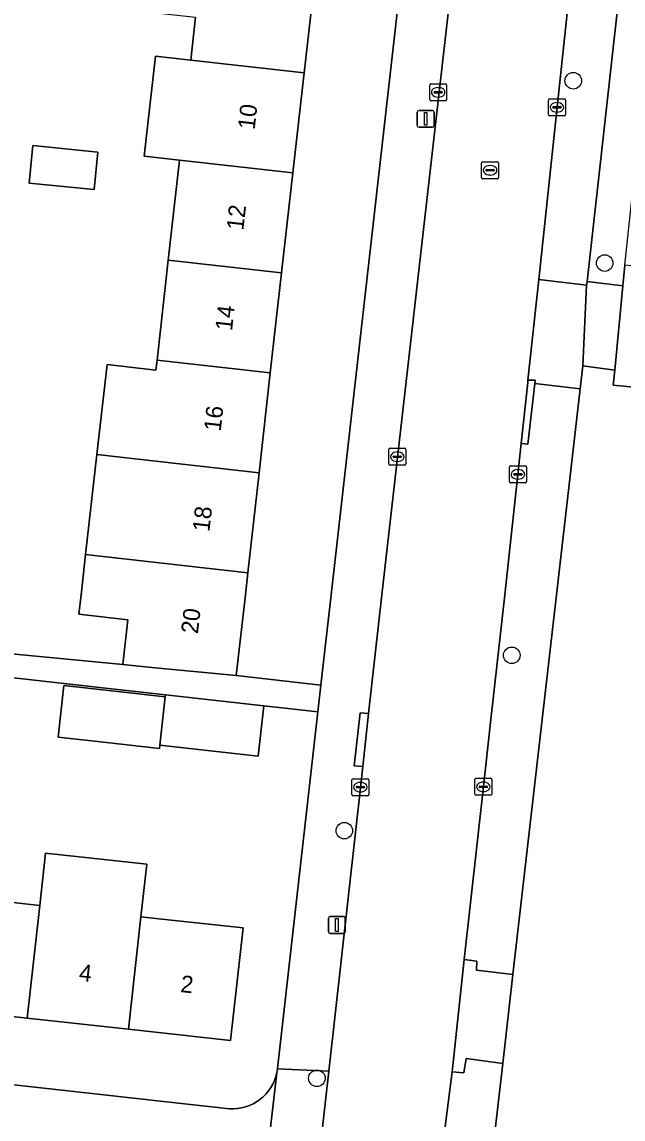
# Model space of a CAD drawing. Extents: x 161928 to 163071, y 386474 to 387428.
# Drawn here: x 162820.2 to 162855.6, y 387219.1 to 387283.8 of the extents above; entities that cross this region are included whole.
import ezdxf

# ---------------------------------------------------------------- set-up
doc = ezdxf.new("R2010")
doc.units = 0
for name, color, linetype in [('IMGEO_Boom', 7, 'Continuous'), ('IMGEO_Erf', 7, 'Continuous'), ('IMGEO_Groenvoorziening', 7, 'Continuous'), ('IMGEO_Haag', 7, 'Continuous'), ('IMGEO_Kolk', 7, 'Continuous'), ('IMGEO_Lichtmast', 7, 'Continuous'), ('IMGEO_Pand', 7, 'Continuous'), ('IMGEO_Pand_nummerreeks', 7, 'Continuous'), ('IMGEO_Rijbaan_lokaal_open', 7, 'Continuous'), ('IMGEO_Rioolput', 7, 'Continuous'), ('IMGEO_Voetpad_open', 7, 'Continuous')]:
    doc.layers.add(name, color=color, linetype=linetype)

msp = doc.modelspace()

# ---------------------------------------------------------------- linework, layer by layer
at = {"layer": 'IMGEO_Boom'}
for centre in [(162852.71, 387280.296), (162854.562, 387269.55), (162849.087, 387246.431), (162839.221, 387236.095), (162837.608, 387221.505)]:
    msp.add_circle(centre, 0.489, dxfattribs=at)
at = {"layer": 'IMGEO_Erf'}
for points in [[(162844.547, 387303.915), (162839.522, 387304.484), (162838.841, 387298.433), (162838.177, 387292.54), (162837.514, 387286.647), (162836.85, 387280.754), (162836.187, 387274.862), (162835.524, 387268.969), (162834.86, 387263.076), (162834.197, 387257.183), (162833.533, 387251.29), (162833.388, 387250), (162832.852, 387245.24), (162837.84, 387244.675), (162838.443, 387250)], [(162824.705, 387276.091), (162824.488, 387273.889), (162820.654, 387274.266), (162820.871, 387276.469)]]:
    msp.add_lwpolyline(points, close=True, dxfattribs=at)
for points in [[(162812.007, 387247.25), (162826.165, 387245.885), (162826.462, 387248.528), (162823.581, 387248.852), (162823.71, 387250), (162823.976, 387252.366), (162824.639, 387258.259), (162825.236, 387263.562), (162828.118, 387263.238), (162828.184, 387263.828), (162828.848, 387269.721), (162829.51, 387275.609), (162827.424, 387275.844), (162828.087, 387281.736), (162830.174, 387281.506), (162830.458, 387284.032)], [(162858.885, 387261.977), (162855.058, 387262.356), (162855.159, 387263.246), (162853.282, 387263.5), (162853.122, 387262.143), (162851.726, 387250), (162849.153, 387227.625), (162848.558, 387222.381), (162848.037, 387217.794)], [(162793.251, 387224.063), (162832.458, 387219.709), (162832.697, 387219.704), (162832.935, 387219.72), (162833.171, 387219.758), (162833.403, 387219.817), (162833.629, 387219.896), (162833.846, 387219.995), (162834.054, 387220.113), (162834.251, 387220.249), (162834.434, 387220.402), (162834.603, 387220.57), (162834.757, 387220.754), (162834.893, 387220.95), (162835.012, 387221.158), (162835.111, 387221.375), (162835.19, 387221.6), (162835.249, 387221.832), (162835.288, 387222.068), (162835.303, 387222.262), (162837.661, 387243.097), (162834.477, 387243.457), (162834.143, 387240.479), (162828.352, 387241.127), (162828.332, 387240.946), (162825.027, 387241.316), (162822.36, 387241.615), (162822.7, 387244.649), (162828.667, 387243.981), (162828.681, 387244.105), (162825.153, 387244.5), (162798.765, 387247.464)], [(162803.581, 387235.479), (162809.545, 387234.819), (162809.567, 387235.017), (162815.53, 387234.358), (162815.308, 387232.344), (162821.271, 387231.685), (162821.612, 387234.772), (162827.576, 387234.113), (162827.235, 387231.025), (162828.286, 387230.909), (162833.255, 387230.36), (162832.521, 387223.723), (162826.502, 387224.388), (162820.538, 387225.048), (162814.575, 387225.707), (162808.611, 387226.366), (162802.646, 387227.026), (162796.629, 387227.691), (162796.85, 387229.672), (162790.793, 387230.34), (162790.428, 387227.239)]]:
    msp.add_lwpolyline(points, dxfattribs=at)
at = {"layer": 'IMGEO_Groenvoorziening'}
msp.add_lwpolyline([(162856.772, 387297.597), (162853.531, 387268.468), (162855.629, 387268.214), (162855.758, 387269.423), (162858.656, 387296.671), (162861.768, 387325.653), (162861.591, 387325.652), (162861.414, 387325.635), (162861.24, 387325.603), (162861.069, 387325.555), (162860.903, 387325.492), (162860.743, 387325.414), (162860.591, 387325.323), (162860.448, 387325.218), (162860.315, 387325.101), (162860.193, 387324.972), (162860.082, 387324.833), (162859.985, 387324.685), (162859.901, 387324.529), (162859.832, 387324.365), (162859.777, 387324.197), (162859.738, 387324.024), (162859.713, 387323.839)], close=True, dxfattribs=at)
at = {"layer": 'IMGEO_Haag'}
msp.add_lwpolyline([(162856.772, 387297.597), (162853.531, 387268.468), (162855.629, 387268.214), (162855.758, 387269.423), (162858.656, 387296.671), (162861.768, 387325.653), (162861.591, 387325.652), (162861.414, 387325.635), (162861.24, 387325.603), (162861.069, 387325.555), (162860.903, 387325.492), (162860.743, 387325.414), (162860.591, 387325.323), (162860.448, 387325.218), (162860.315, 387325.101), (162860.193, 387324.972), (162860.082, 387324.833), (162859.985, 387324.685), (162859.901, 387324.529), (162859.832, 387324.365), (162859.777, 387324.197), (162859.738, 387324.024), (162859.713, 387323.839)], close=True, dxfattribs=at)
at = {"layer": 'IMGEO_Kolk'}
for p, q in [((162844.25, 387279.188), (162844.25, 387280.04)), ((162844.325, 387280.114), (162845.177, 387280.114)), ((162845.251, 387280.04), (162845.251, 387279.188)), ((162844.509, 387279.608), (162844.509, 387279.62)), ((162844.947, 387279.571), (162844.549, 387279.571)), ((162844.552, 387279.657), (162844.95, 387279.657)), ((162844.761, 387279.334), (162844.736, 387279.334)), ((162844.738, 387279.894), (162844.763, 387279.894)), ((162844.993, 387279.62), (162844.993, 387279.608)), ((162845.177, 387279.114), (162844.325, 387279.114)), ((162851.254, 387278.3), (162851.254, 387279.152)), ((162851.329, 387279.226), (162852.181, 387279.226)), ((162851.513, 387278.72), (162851.513, 387278.732)), ((162851.951, 387278.683), (162851.553, 387278.683)), ((162851.556, 387278.769), (162851.954, 387278.769)), ((162851.742, 387279.006), (162851.767, 387279.006)), ((162851.997, 387278.732), (162851.997, 387278.72)), ((162852.255, 387279.152), (162852.255, 387278.3)), ((162852.181, 387278.226), (162851.329, 387278.226)), ((162851.765, 387278.446), (162851.74, 387278.446)), ((162841.916, 387258.634), (162842.768, 387258.634)), ((162841.841, 387257.708), (162841.841, 387258.56)), ((162842.1, 387258.128), (162842.1, 387258.14)), ((162842.538, 387258.091), (162842.14, 387258.091)), ((162842.143, 387258.177), (162842.541, 387258.177)), ((162842.329, 387258.414), (162842.354, 387258.414)), ((162842.584, 387258.14), (162842.584, 387258.128)), ((162842.842, 387258.56), (162842.842, 387257.708)), ((162842.768, 387257.634), (162841.916, 387257.634)), ((162842.352, 387257.854), (162842.327, 387257.854)), ((162848.949, 387256.668), (162848.949, 387257.52)), ((162849.024, 387257.594), (162849.876, 387257.594)), ((162849.437, 387257.374), (162849.462, 387257.374)), ((162849.95, 387257.52), (162849.95, 387256.668)), ((162849.208, 387257.088), (162849.208, 387257.1)), ((162849.646, 387257.051), (162849.248, 387257.051)), ((162849.251, 387257.137), (162849.649, 387257.137)), ((162849.46, 387256.814), (162849.435, 387256.814)), ((162849.692, 387257.1), (162849.692, 387257.088)), ((162849.876, 387256.594), (162849.024, 387256.594)), ((162839.667, 387238.232), (162839.667, 387239.084)), ((162839.742, 387239.158), (162840.594, 387239.158)), ((162839.926, 387238.652), (162839.926, 387238.664)), ((162840.364, 387238.615), (162839.966, 387238.615)), ((162839.969, 387238.701), (162840.367, 387238.701)), ((162840.155, 387238.938), (162840.18, 387238.938)), ((162840.41, 387238.664), (162840.41, 387238.652)), ((162840.668, 387239.084), (162840.668, 387238.232)), ((162846.913, 387238.255), (162846.913, 387239.107)), ((162846.988, 387239.181), (162847.84, 387239.181)), ((162847.172, 387238.675), (162847.172, 387238.687)), ((162847.61, 387238.638), (162847.212, 387238.638)), ((162847.215, 387238.724), (162847.613, 387238.724)), ((162847.401, 387238.961), (162847.426, 387238.961)), ((162847.656, 387238.687), (162847.656, 387238.675)), ((162847.914, 387239.107), (162847.914, 387238.255)), ((162840.594, 387238.158), (162839.742, 387238.158)), ((162840.178, 387238.378), (162840.153, 387238.378)), ((162847.84, 387238.181), (162846.988, 387238.181)), ((162847.424, 387238.401), (162847.399, 387238.401))]:
    msp.add_line(p, q, dxfattribs=at)
for points in [[(162844.25, 387279.188), (162844.25, 387280.04)], [(162844.325, 387280.114), (162845.177, 387280.114)], [(162845.251, 387280.04), (162845.251, 387279.188)], [(162845.177, 387279.114), (162844.325, 387279.114)], [(162851.254, 387278.3), (162851.254, 387279.152)], [(162851.329, 387279.226), (162852.181, 387279.226)], [(162852.255, 387279.152), (162852.255, 387278.3)], [(162852.181, 387278.226), (162851.329, 387278.226)], [(162841.916, 387258.634), (162842.768, 387258.634)], [(162841.841, 387257.708), (162841.841, 387258.56)], [(162842.842, 387258.56), (162842.842, 387257.708)], [(162842.768, 387257.634), (162841.916, 387257.634)], [(162848.949, 387256.668), (162848.949, 387257.52)], [(162849.024, 387257.594), (162849.876, 387257.594)], [(162849.95, 387257.52), (162849.95, 387256.668)], [(162849.876, 387256.594), (162849.024, 387256.594)], [(162839.667, 387238.232), (162839.667, 387239.084)], [(162839.742, 387239.158), (162840.594, 387239.158)], [(162840.668, 387239.084), (162840.668, 387238.232)], [(162846.913, 387238.255), (162846.913, 387239.107)], [(162846.988, 387239.181), (162847.84, 387239.181)], [(162847.914, 387239.107), (162847.914, 387238.255)], [(162840.594, 387238.158), (162839.742, 387238.158)], [(162847.84, 387238.181), (162846.988, 387238.181)]]:
    msp.add_lwpolyline(points, dxfattribs=at)
for centre, radius, start, end in [((162844.327, 387280.038), 0.0765, 91.55205, 178.44795), ((162844.327, 387280.038), 0.0765, 91.55205, 178.44795), ((162845.175, 387280.038), 0.0765, 1.55205, 88.44795), ((162845.175, 387280.038), 0.0765, 1.55205, 88.44795), ((162844.549, 387279.617), 0.0403, 85.87752, 175.75265), ((162844.546, 387279.607), 0.0366, 178.93798, 274.71019), ((162844.95, 387279.614), 0.043, 264.86636, 352.45326), ((162844.954, 387279.619), 0.0386, 1.73085, 96.63898), ((162844.327, 387279.19), 0.0765, 181.55205, 268.44795), ((162844.327, 387279.19), 0.0765, 181.55205, 268.44795), ((162845.175, 387279.19), 0.0765, 271.55205, 358.44795), ((162845.175, 387279.19), 0.0765, 271.55205, 358.44795), ((162851.331, 387279.15), 0.0765, 91.55205, 178.44795), ((162851.331, 387279.15), 0.0765, 91.55205, 178.44795), ((162851.553, 387278.729), 0.0403, 85.87752, 175.75265), ((162851.55, 387278.719), 0.0366, 178.93798, 274.71019), ((162851.954, 387278.726), 0.043, 264.86636, 352.45326), ((162851.958, 387278.731), 0.0386, 1.73085, 96.63898), ((162852.179, 387279.15), 0.0765, 1.55205, 88.44795), ((162852.179, 387279.15), 0.0765, 1.55205, 88.44795), ((162851.331, 387278.302), 0.0765, 181.55205, 268.44795), ((162851.331, 387278.302), 0.0765, 181.55205, 268.44795), ((162852.179, 387278.302), 0.0765, 271.55205, 358.44795), ((162852.179, 387278.302), 0.0765, 271.55205, 358.44795), ((162841.918, 387258.558), 0.0765, 91.55205, 178.44795), ((162841.918, 387258.558), 0.0765, 91.55205, 178.44795), ((162842.766, 387258.558), 0.0765, 1.55205, 88.44795), ((162842.766, 387258.558), 0.0765, 1.55205, 88.44795), ((162842.14, 387258.137), 0.0403, 85.87752, 175.75265), ((162842.137, 387258.127), 0.0366, 178.93798, 274.71019), ((162842.541, 387258.134), 0.043, 264.86636, 352.45326), ((162842.545, 387258.139), 0.0386, 1.73085, 96.63898), ((162841.918, 387257.71), 0.0765, 181.55205, 268.44795), ((162841.918, 387257.71), 0.0765, 181.55205, 268.44795), ((162842.766, 387257.71), 0.0765, 271.55205, 358.44795), ((162842.766, 387257.71), 0.0765, 271.55205, 358.44795), ((162849.026, 387257.518), 0.0765, 91.55205, 178.44795), ((162849.026, 387257.518), 0.0765, 91.55205, 178.44795), ((162849.874, 387257.518), 0.0765, 1.55205, 88.44795), ((162849.874, 387257.518), 0.0765, 1.55205, 88.44795), ((162849.248, 387257.097), 0.0403, 85.87752, 175.75265), ((162849.245, 387257.087), 0.0366, 178.93798, 274.71019), ((162849.649, 387257.094), 0.043, 264.86636, 352.45326), ((162849.653, 387257.099), 0.0386, 1.73085, 96.63898), ((162849.026, 387256.67), 0.0765, 181.55205, 268.44795), ((162849.026, 387256.67), 0.0765, 181.55205, 268.44795), ((162849.874, 387256.67), 0.0765, 271.55205, 358.44795), ((162849.874, 387256.67), 0.0765, 271.55205, 358.44795), ((162839.744, 387239.082), 0.0765, 91.55205, 178.44795), ((162839.744, 387239.082), 0.0765, 91.55205, 178.44795), ((162839.966, 387238.661), 0.0403, 85.87752, 175.75265), ((162839.963, 387238.651), 0.0366, 178.93798, 274.71019), ((162840.367, 387238.658), 0.043, 264.86636, 352.45326), ((162840.371, 387238.663), 0.0386, 1.73085, 96.63898), ((162840.592, 387239.082), 0.0765, 1.55205, 88.44795), ((162840.592, 387239.082), 0.0765, 1.55205, 88.44795), ((162846.99, 387239.105), 0.0765, 91.55205, 178.44795), ((162846.99, 387239.105), 0.0765, 91.55205, 178.44795), ((162847.212, 387238.684), 0.0403, 85.87752, 175.75265), ((162847.209, 387238.674), 0.0366, 178.93798, 274.71019), ((162847.613, 387238.681), 0.043, 264.86636, 352.45326), ((162847.617, 387238.686), 0.0386, 1.73085, 96.63898), ((162847.838, 387239.105), 0.0765, 1.55205, 88.44795), ((162847.838, 387239.105), 0.0765, 1.55205, 88.44795), ((162839.744, 387238.234), 0.0765, 181.55205, 268.44795), ((162839.744, 387238.234), 0.0765, 181.55205, 268.44795), ((162840.592, 387238.234), 0.0765, 271.55205, 358.44795), ((162840.592, 387238.234), 0.0765, 271.55205, 358.44795), ((162846.99, 387238.257), 0.0765, 181.55205, 268.44795), ((162846.99, 387238.257), 0.0765, 181.55205, 268.44795), ((162847.838, 387238.257), 0.0765, 271.55205, 358.44795), ((162847.838, 387238.257), 0.0765, 271.55205, 358.44795)]:
    msp.add_arc(centre, radius, start, end, dxfattribs=at)
for centre, major_axis, ratio, start_param, end_param in [((162844.737, 387279.614), (-0.387, 0.002), 0.722429, 4.712389, 7.853982), ((162844.762, 387279.614), (-0.39, 0.002), 0.717154, 1.570796, 4.712389), ((162851.741, 387278.726), (-0.387, 0.002), 0.722429, 4.712389, 7.853982), ((162851.766, 387278.726), (-0.39, 0.002), 0.717154, 1.570796, 4.712389), ((162842.328, 387258.134), (-0.387, 0.002), 0.722429, 4.712389, 7.853982), ((162842.353, 387258.134), (-0.39, 0.002), 0.717154, 1.570796, 4.712389), ((162849.436, 387257.094), (-0.387, 0.002), 0.722429, 4.712389, 7.853982), ((162849.461, 387257.094), (-0.39, 0.002), 0.717154, 1.570796, 4.712389), ((162840.154, 387238.658), (-0.387, 0.002), 0.722429, 4.712389, 7.853982), ((162840.179, 387238.658), (-0.39, 0.002), 0.717154, 1.570796, 4.712389), ((162847.4, 387238.681), (-0.387, 0.002), 0.722429, 4.712389, 7.853982), ((162847.425, 387238.681), (-0.39, 0.002), 0.717154, 1.570796, 4.712389)]:
    msp.add_ellipse(centre, major_axis=major_axis, ratio=ratio, start_param=start_param, end_param=end_param, dxfattribs=at)
at = {"layer": 'IMGEO_Lichtmast'}
for p, q in [((162843.522, 387277.65), (162843.522, 387278.45)), ((162843.522, 387278.45), (162843.522, 387277.65)), ((162843.622, 387278.55), (162844.412, 387278.55)), ((162844.412, 387278.55), (162843.622, 387278.55)), ((162844.512, 387278.45), (162844.512, 387277.65)), ((162844.512, 387277.65), (162844.512, 387278.45)), ((162844.412, 387277.55), (162843.622, 387277.55)), ((162843.622, 387277.55), (162844.412, 387277.55)), ((162838.285, 387230.137), (162838.285, 387230.937)), ((162838.285, 387230.937), (162838.285, 387230.137)), ((162838.385, 387231.037), (162839.175, 387231.037)), ((162839.175, 387231.037), (162838.385, 387231.037)), ((162839.275, 387230.937), (162839.275, 387230.137)), ((162839.275, 387230.137), (162839.275, 387230.937)), ((162839.175, 387230.037), (162838.385, 387230.037)), ((162838.385, 387230.037), (162839.175, 387230.037))]:
    msp.add_line(p, q, dxfattribs=at)
for points in [[(162843.942, 387278.425), (162844.092, 387278.425), (162844.092, 387277.675), (162843.942, 387277.675), (162843.942, 387278.425)], [(162838.705, 387230.912), (162838.855, 387230.912), (162838.855, 387230.162), (162838.705, 387230.162), (162838.705, 387230.912)]]:
    msp.add_lwpolyline(points, dxfattribs=at)
for centre, start, end in [((162843.622, 387278.45), 90, 180), ((162843.622, 387278.45), 90, 180), ((162844.412, 387278.45), 0, 90), ((162844.412, 387278.45), 360, 90), ((162843.622, 387277.65), 180, 270), ((162843.622, 387277.65), 180, 270), ((162844.412, 387277.65), 270, 0), ((162844.412, 387277.65), 270, 0), ((162838.385, 387230.937), 90, 180), ((162838.385, 387230.937), 90, 180), ((162839.175, 387230.937), 0, 90), ((162839.175, 387230.937), 360, 90), ((162838.385, 387230.137), 180, 270), ((162838.385, 387230.137), 180, 270), ((162839.175, 387230.137), 270, 0), ((162839.175, 387230.137), 270, 0)]:
    msp.add_arc(centre, 0.1, start, end, dxfattribs=at)
at = {"layer": 'IMGEO_Pand'}
for points in [[(162827.956, 387287.723), (162827.577, 387284.356), (162830.458, 387284.032), (162830.174, 387281.506), (162836.85, 387280.754), (162837.514, 387286.647)], [(162836.187, 387274.862), (162836.85, 387280.754), (162830.174, 387281.506), (162828.087, 387281.736), (162827.424, 387275.844), (162829.51, 387275.609)], [(162824.705, 387276.091), (162820.871, 387276.469), (162820.654, 387274.266), (162824.488, 387273.889)], [(162829.51, 387275.609), (162828.848, 387269.721), (162835.524, 387268.969), (162836.187, 387274.862)], [(162834.86, 387263.076), (162835.524, 387268.969), (162828.848, 387269.721), (162828.184, 387263.828)], [(162828.184, 387263.828), (162828.118, 387263.238), (162825.236, 387263.562), (162824.639, 387258.259), (162834.197, 387257.183), (162834.86, 387263.076)], [(162833.533, 387251.29), (162834.197, 387257.183), (162824.639, 387258.259), (162823.976, 387252.366)], [(162823.976, 387252.366), (162823.71, 387250), (162823.581, 387248.852), (162826.462, 387248.528), (162826.165, 387245.885), (162827.876, 387245.72), (162832.852, 387245.24), (162833.388, 387250), (162833.533, 387251.29)], [(162828.667, 387243.981), (162822.7, 387244.649), (162822.36, 387241.615), (162825.027, 387241.316), (162828.332, 387240.946), (162828.352, 387241.127)], [(162834.477, 387243.457), (162828.681, 387244.105), (162828.667, 387243.981), (162828.352, 387241.127), (162834.143, 387240.479)], [(162827.576, 387234.113), (162821.612, 387234.772), (162821.271, 387231.685), (162820.538, 387225.048), (162826.502, 387224.388), (162827.235, 387231.025)], [(162821.271, 387231.685), (162815.308, 387232.344), (162814.575, 387225.707), (162820.538, 387225.048)], [(162826.502, 387224.388), (162832.521, 387223.723), (162833.255, 387230.36), (162828.286, 387230.909), (162827.235, 387231.025)]]:
    msp.add_lwpolyline(points, close=True, dxfattribs=at)
at = {"layer": 'IMGEO_Rijbaan_lokaal_open'}
for points in [[(162849.639, 387258.908), (162850.026, 387262.503), (162850.042, 387262.656), (162850.673, 387268.578), (162853.961, 387299.439), (162856.51, 387321.318), (162856.723, 387323.207), (162856.86, 387324.411), (162852.02, 387324.934), (162851.862, 387323.467), (162851.828, 387323.211)], [(162849.472, 387320.284), (162848.124, 387308.553), (162847.672, 387304.643), (162846.834, 387297.386), (162841.436, 387250), (162840.653, 387242.992), (162840.304, 387239.87), (162840.225, 387239.155), (162838.308, 387221.928), (162837.666, 387216.162), (162836.99, 387210.145), (162836.306, 387204.014), (162835.571, 387197.313), (162834.54, 387188.116), (162841.421, 387187.306), (162842.374, 387195.696), (162844.855, 387216.204), (162845.568, 387221.889), (162846.274, 387228.508), (162847.414, 387238.689), (162847.838, 387242.469), (162848.681, 387250), (162849.639, 387258.908)]]:
    msp.add_lwpolyline(points, dxfattribs=at)
for points in [[(162866.24, 387325.156), (162863.131, 387296.193), (162860.233, 387268.947), (162855.758, 387269.423), (162855.629, 387268.214), (162855.159, 387263.246), (162855.058, 387262.356), (162858.885, 387261.977), (162859.237, 387261.779), (162859.414, 387261.416), (162865.489, 387260.694), (162869.196, 387295.545), (162872.303, 387324.482)], [(162853.282, 387263.5), (162855.159, 387263.246), (162855.629, 387268.214), (162853.531, 387268.468), (162853.488, 387268.247)]]:
    msp.add_lwpolyline(points, close=True, dxfattribs=at)
at = {"layer": 'IMGEO_Rioolput'}
for p, q in [((162847.31, 387274.593), (162847.31, 387275.445)), ((162847.385, 387275.519), (162848.237, 387275.519)), ((162848.311, 387275.445), (162848.311, 387274.593)), ((162847.569, 387275.013), (162847.569, 387275.025)), ((162848.007, 387274.976), (162847.609, 387274.976)), ((162847.612, 387275.062), (162848.01, 387275.062)), ((162847.798, 387275.299), (162847.823, 387275.299)), ((162848.053, 387275.025), (162848.053, 387275.013)), ((162848.237, 387274.519), (162847.385, 387274.519)), ((162847.821, 387274.739), (162847.796, 387274.739))]:
    msp.add_line(p, q, dxfattribs=at)
for points in [[(162847.31, 387274.593), (162847.31, 387275.445)], [(162847.385, 387275.519), (162848.237, 387275.519)], [(162848.311, 387275.445), (162848.311, 387274.593)], [(162848.237, 387274.519), (162847.385, 387274.519)]]:
    msp.add_lwpolyline(points, dxfattribs=at)
for centre, radius, start, end in [((162847.387, 387275.443), 0.0765, 91.55205, 178.44795), ((162847.387, 387275.443), 0.0765, 91.55205, 178.44795), ((162848.235, 387275.443), 0.0765, 1.55205, 88.44795), ((162848.235, 387275.443), 0.0765, 1.55205, 88.44795), ((162847.609, 387275.022), 0.0403, 85.87752, 175.75265), ((162847.606, 387275.012), 0.0366, 178.93798, 274.71019), ((162848.01, 387275.019), 0.043, 264.86636, 352.45326), ((162848.014, 387275.024), 0.0386, 1.73085, 96.63898), ((162847.387, 387274.595), 0.0765, 181.55205, 268.44795), ((162847.387, 387274.595), 0.0765, 181.55205, 268.44795), ((162848.235, 387274.595), 0.0765, 271.55205, 358.44795), ((162848.235, 387274.595), 0.0765, 271.55205, 358.44795)]:
    msp.add_arc(centre, radius, start, end, dxfattribs=at)
for centre, major_axis, ratio, start_param, end_param in [((162847.797, 387275.019), (-0.387, 0.002), 0.722429, 4.712389, 7.853982), ((162847.822, 387275.019), (-0.39, 0.002), 0.717154, 1.570796, 4.712389)]:
    msp.add_ellipse(centre, major_axis=major_axis, ratio=ratio, start_param=start_param, end_param=end_param, dxfattribs=at)
at = {"layer": 'IMGEO_Voetpad_open'}
for points in [[(162856.51, 387321.318), (162853.961, 387299.439), (162850.673, 387268.578), (162853.488, 387268.247), (162853.531, 387268.468), (162856.772, 387297.597)], [(162844.547, 387303.915), (162838.443, 387250), (162837.84, 387244.675), (162837.661, 387243.097), (162835.303, 387222.262), (162835.288, 387222.068), (162838.308, 387221.928), (162840.225, 387239.155), (162840.304, 387239.87), (162839.807, 387239.921), (162840.156, 387243.043), (162840.653, 387242.992), (162841.436, 387250), (162846.834, 387297.386)], [(162798.765, 387247.464), (162825.153, 387244.5), (162828.681, 387244.105), (162834.477, 387243.457), (162837.661, 387243.097), (162837.84, 387244.675), (162832.852, 387245.24), (162827.876, 387245.72), (162826.165, 387245.885), (162812.007, 387247.25)], [(162835.249, 387221.832), (162835.19, 387221.6), (162835.111, 387221.375), (162835.012, 387221.158), (162834.893, 387220.95), (162834.757, 387220.754), (162834.603, 387220.57), (162834.434, 387220.402), (162834.251, 387220.249), (162834.054, 387220.113), (162833.846, 387219.995), (162833.629, 387219.896), (162833.403, 387219.817), (162833.171, 387219.758), (162832.935, 387219.72), (162832.697, 387219.704), (162832.458, 387219.709), (162793.251, 387224.063)], [(162831.364, 387092.52), (162845.112, 387215.281), (162847.679, 387215.034), (162848.037, 387217.794), (162848.558, 387222.381), (162846.399, 387222.668), (162846.257, 387221.828), (162845.568, 387221.889), (162844.855, 387216.204), (162842.374, 387195.696), (162841.421, 387187.306), (162841.107, 387184.65), (162840.195, 387176.214), (162835.606, 387135.59), (162834.595, 387126.272), (162834.298, 387123.624), (162833.372, 387115.196), (162832.208, 387104.667), (162830.819, 387092.581)], [(162837.666, 387216.162), (162838.308, 387221.928), (162835.288, 387222.068), (162835.249, 387221.832), (162833.926, 387210.437)], [(162833.926, 387210.437), (162835.249, 387221.832)]]:
    msp.add_lwpolyline(points, dxfattribs=at)
for points in [[(162853.488, 387268.247), (162850.673, 387268.578), (162850.042, 387262.656), (162850.465, 387262.644), (162850.444, 387262.454), (162853.122, 387262.143), (162853.282, 387263.5)], [(162849.639, 387258.908), (162850.043, 387258.873), (162850.444, 387262.454), (162850.465, 387262.644), (162850.042, 387262.656), (162850.026, 387262.503)], [(162849.153, 387227.625), (162851.726, 387250), (162853.122, 387262.143), (162850.444, 387262.454), (162850.043, 387258.873), (162849.639, 387258.908), (162848.681, 387250), (162847.838, 387242.469), (162847.414, 387238.689), (162846.274, 387228.508), (162847.034, 387228.407), (162847.012, 387227.877)], [(162840.653, 387242.992), (162840.156, 387243.043), (162839.807, 387239.921), (162840.304, 387239.87)], [(162849.153, 387227.625), (162847.012, 387227.877), (162847.034, 387228.407), (162846.274, 387228.508), (162845.568, 387221.889), (162846.257, 387221.828), (162846.399, 387222.668), (162848.558, 387222.381)]]:
    msp.add_lwpolyline(points, close=True, dxfattribs=at)

# ---------------------------------------------------------------- texts
at = {"layer": 'IMGEO_Pand_nummerreeks'}
for s, rotation, p in [('10', 83.57639, (162833.935, 387277.379)), ('12', 83.57639, (162833.267, 387271.448)), ('14', 83.57639, (162832.6, 387265.527)), ('16', 83.57639, (162831.933, 387259.602)), ('18', 83.57639, (162831.267, 387253.681)), ('20', 83.57639, (162830.589, 387247.666)), ('4', 353.69135, (162823.551, 387227.25)), ('2', 353.69135, (162829.531, 387226.589))]:
    msp.add_text(s, height=1, rotation=rotation, dxfattribs=at).set_placement(p)

doc.saveas('drawing.dxf')
